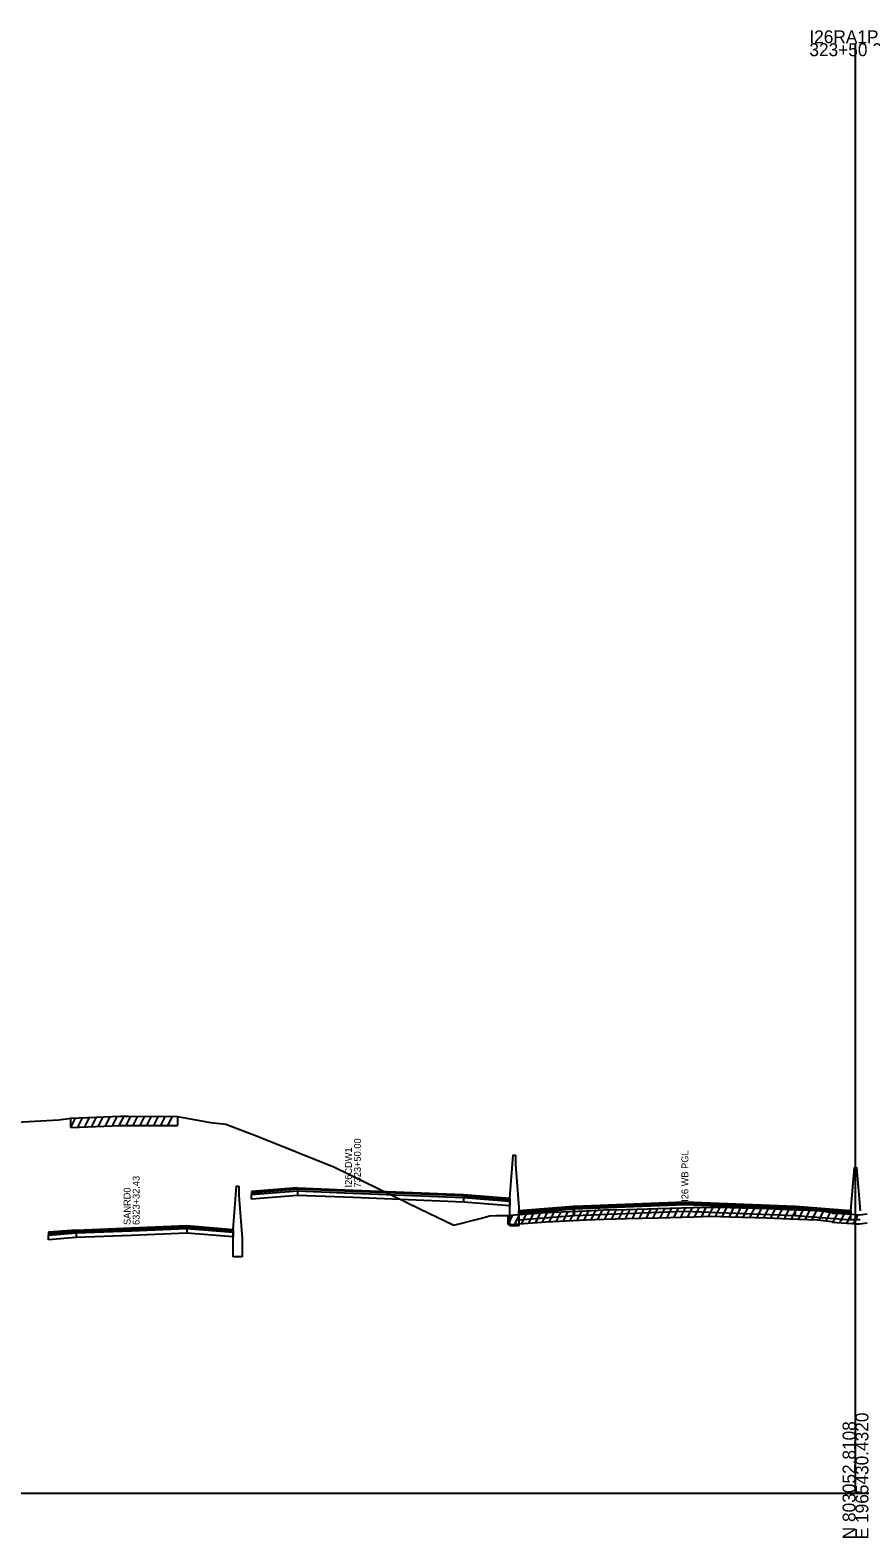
# Model space of a CAD drawing. Extents: x 1017 to 19997, y -1947 to 50737.
# Drawn here: x 12421 to 12600.9, y 23490.3 to 23817.4 of the extents above; entities that cross this region are included whole.
import ezdxf

# ---------------------------------------------------------------- set-up
doc = ezdxf.new("R2010")
doc.units = 0
for name, color, linetype in [('RD_GPK_XS_Cell', 7, 'Continuous'), ('RD_XS_Base', 7, 'Continuous'), ('RD_XS_ExGround', 7, 'Continuous'), ('RD_XS_ExPaveRet', 7, 'Continuous'), ('RD_XS_MedBWall', 7, 'Continuous'), ('RD_XS_Pave', 7, 'Continuous'), ('RD_XS_PaveOvlay', 7, 'Continuous'), ('RD_XS_TX_Notes', 7, 'Continuous')]:
    doc.layers.add(name, color=color, linetype=linetype)

msp = doc.modelspace()

# ---------------------------------------------------------------- linework, layer by layer
at = {"layer": 'RD_GPK_XS_Cell'}
for p, q in [((12600, 23500), (12600, 23814.52)), ((12000, 23500), (12600, 23500)), ((12600, 23500), (13200, 23500))]:
    msp.add_line(p, q, dxfattribs=at)
at = {"layer": 'RD_XS_Base'}
for points in [[(12469, 23564.77), (12479, 23565.59)], [(12469, 23563.77), (12469, 23564.77)], [(12479, 23564.59), (12469, 23563.77)], [(12479, 23565.59), (12479, 23564.59)], [(12515, 23563.15), (12491, 23564.11), (12479, 23564.59)], [(12515, 23564.15), (12515, 23563.15)], [(12515, 23564.15), (12525, 23563.35)], [(12525, 23562.35), (12515, 23563.15)], [(12525, 23563.35), (12525, 23562.35)], [(12538.95, 23561.57), (12526.95, 23560.61)], [(12538.95, 23560.23), (12538.95, 23561.57)], [(12538.95, 23561.57), (12539, 23561.57)], [(12587, 23561.58), (12563, 23562.54), (12539, 23561.57)], [(12539, 23561.57), (12539, 23560.23)], [(12539, 23560.23), (12563, 23561.2), (12587, 23560.24)], [(12587, 23560.24), (12587, 23561.58)], [(12599, 23560.64), (12587, 23561.58)], [(12526.95, 23560.61), (12526.95, 23559.27)], [(12526.95, 23559.27), (12538.95, 23560.23)], [(12539, 23560.23), (12538.95, 23560.23)], [(12587, 23560.24), (12599, 23559.3)], [(12599, 23559.3), (12599, 23560.64)], [(12425, 23555.94), (12431, 23556.44)], [(12425, 23554.94), (12425, 23555.94)], [(12431, 23555.44), (12425, 23554.94)], [(12431, 23556.44), (12443, 23556.91), (12455, 23557.39)], [(12431, 23556.44), (12431, 23555.44)], [(12455, 23556.39), (12443, 23555.91), (12431, 23555.44)], [(12455, 23557.39), (12455, 23556.39)], [(12455, 23557.39), (12465, 23556.59)], [(12465, 23555.59), (12455, 23556.39)], [(12465, 23556.59), (12465, 23555.59)]]:
    msp.add_lwpolyline(points, dxfattribs=at)
at = {"layer": 'RD_XS_ExGround'}
msp.add_lwpolyline([(12418.08, 23580.48), (12427.25, 23580.98), (12429.84, 23581.34), (12440.6, 23581.76), (12441.44, 23581.78), (12442.29, 23581.79), (12452.95, 23581.74), (12460.12, 23580.39), (12463.41, 23580.01), (12470.45, 23577.39), (12487.03, 23570.74), (12505.5, 23561.71), (12512.89, 23558.15), (12518.57, 23559.59), (12520.72, 23560.14), (12522.13, 23560.21), (12524.11, 23560.24), (12524.64, 23560.26), (12526.01, 23560.37), (12532.92, 23560.89), (12541.57, 23561.26), (12545.42, 23561.45), (12550.32, 23561.56), (12557.12, 23561.73), (12564.87, 23561.97), (12568.74, 23562.07), (12572.84, 23561.97), (12580.83, 23561.73), (12585.65, 23561.54), (12591.79, 23561.3), (12593.09, 23561.14), (12594.81, 23560.9), (12595.02, 23560.75), (12596.91, 23560.66), (12598.13, 23560.59), (12599.38, 23560.5), (12600, 23560.46), (12600.89, 23560.41), (12602.54, 23560.61)], dxfattribs=at)
at = {"layer": 'RD_XS_ExPaveRet'}
for p, q in [((12429.84, 23579.34), (12430.86, 23581.38)), ((12429.84, 23579.34), (12429.84, 23581.34)), ((12431.34, 23579.4), (12432.36, 23581.44)), ((12432.84, 23579.46), (12433.86, 23581.5)), ((12434.34, 23579.52), (12435.36, 23581.56)), ((12435.84, 23579.58), (12436.86, 23581.62)), ((12437.34, 23579.64), (12438.36, 23581.68)), ((12438.84, 23579.7), (12439.86, 23581.74)), ((12440.34, 23579.75), (12441.36, 23581.78)), ((12441.84, 23579.79), (12442.85, 23581.79)), ((12443.34, 23579.79), (12444.34, 23581.78)), ((12444.84, 23579.78), (12445.84, 23581.77)), ((12446.34, 23579.77), (12447.34, 23581.77)), ((12447.84, 23579.76), (12448.84, 23581.76)), ((12449.34, 23579.76), (12450.34, 23581.75)), ((12450.84, 23579.75), (12451.84, 23581.74)), ((12452.95, 23581.74), (12452.95, 23579.74)), ((12429.84, 23579.34), (12440.6, 23579.76)), ((12440.6, 23579.76), (12441.44, 23579.78)), ((12441.44, 23579.78), (12442.29, 23579.79)), ((12442.29, 23579.79), (12452.95, 23579.74)), ((12533.64, 23558.92), (12534.66, 23560.97)), ((12535.14, 23558.99), (12536.16, 23561.03)), ((12536.64, 23559.05), (12537.66, 23561.1)), ((12538.14, 23559.12), (12539.16, 23561.16)), ((12539.64, 23559.18), (12540.66, 23561.23)), ((12541.14, 23559.25), (12542.16, 23561.29)), ((12542.64, 23559.31), (12543.66, 23561.36)), ((12544.14, 23559.39), (12545.16, 23561.43)), ((12545.64, 23559.45), (12546.65, 23561.47)), ((12547.14, 23559.49), (12548.15, 23561.51)), ((12548.64, 23559.52), (12549.65, 23561.54)), ((12550.14, 23559.55), (12551.15, 23561.58)), ((12551.64, 23559.59), (12552.65, 23561.62)), ((12553.14, 23559.63), (12554.15, 23561.65)), ((12554.64, 23559.67), (12555.65, 23561.69)), ((12556.14, 23559.7), (12557.15, 23561.73)), ((12557.64, 23559.75), (12558.65, 23561.78)), ((12559.14, 23559.79), (12560.15, 23561.83)), ((12560.64, 23559.84), (12561.65, 23561.87)), ((12562.14, 23559.89), (12563.15, 23561.92)), ((12563.64, 23559.94), (12564.65, 23561.97)), ((12565.14, 23559.98), (12566.15, 23562.01)), ((12566.64, 23560.02), (12567.65, 23562.04)), ((12568.14, 23560.05), (12569.14, 23562.06)), ((12569.64, 23560.04), (12570.62, 23562.02)), ((12571.14, 23560.01), (12572.12, 23561.98)), ((12572.64, 23559.97), (12573.62, 23561.94)), ((12574.14, 23559.93), (12575.12, 23561.9)), ((12575.64, 23559.88), (12576.62, 23561.85)), ((12577.14, 23559.84), (12578.12, 23561.81)), ((12578.64, 23559.79), (12579.62, 23561.77)), ((12580.14, 23559.75), (12581.12, 23561.72)), ((12581.64, 23559.7), (12582.62, 23561.66)), ((12583.14, 23559.64), (12584.12, 23561.6)), ((12584.64, 23559.58), (12585.62, 23561.54)), ((12586.14, 23559.52), (12587.12, 23561.48)), ((12587.64, 23559.46), (12588.62, 23561.42)), ((12589.14, 23559.4), (12590.12, 23561.36)), ((12590.64, 23559.34), (12591.62, 23561.3)), ((12592.14, 23559.25), (12593.08, 23561.14)), ((12524.64, 23558.26), (12525.68, 23560.34)), ((12524.64, 23558.26), (12524.64, 23560.26)), ((12524.64, 23558.26), (12526.01, 23558.37)), ((12526.01, 23558.37), (12532.92, 23558.89)), ((12526.14, 23558.38), (12527.18, 23560.46)), ((12527.64, 23558.49), (12528.68, 23560.57)), ((12529.14, 23558.6), (12530.18, 23560.68)), ((12530.64, 23558.72), (12531.68, 23560.8)), ((12532.14, 23558.83), (12533.17, 23560.9)), ((12532.92, 23558.89), (12541.57, 23559.26)), ((12541.57, 23559.26), (12545.42, 23559.45)), ((12545.42, 23559.45), (12550.32, 23559.56)), ((12550.32, 23559.56), (12557.12, 23559.73)), ((12557.12, 23559.73), (12564.87, 23559.97)), ((12564.87, 23559.97), (12568.74, 23560.07)), ((12568.74, 23560.07), (12572.84, 23559.97)), ((12572.84, 23559.97), (12580.83, 23559.73)), ((12580.83, 23559.73), (12585.65, 23559.54)), ((12585.65, 23559.54), (12591.79, 23559.3)), ((12591.79, 23559.3), (12593.09, 23559.14)), ((12593.09, 23559.14), (12594.81, 23558.9)), ((12593.64, 23559.06), (12594.57, 23560.94)), ((12594.81, 23558.9), (12595.02, 23558.75)), ((12595.02, 23558.75), (12596.91, 23558.66)), ((12595.14, 23558.75), (12596.11, 23560.7)), ((12596.64, 23558.67), (12597.61, 23560.62)), ((12596.91, 23558.66), (12598.13, 23558.59)), ((12598.13, 23558.59), (12599.38, 23558.5)), ((12598.14, 23558.59), (12599.1, 23560.52)), ((12599.38, 23558.5), (12600, 23558.46)), ((12599.64, 23558.48), (12600.61, 23560.43)), ((12600, 23558.46), (12600.89, 23558.41)), ((12600.89, 23558.41), (12602.54, 23558.61))]:
    msp.add_line(p, q, dxfattribs=at)
at = {"layer": 'RD_XS_MedBWall'}
for points in [[(12525, 23563.99), (12525.75, 23573.33), (12526.25, 23573.33)], [(12526.25, 23573.33), (12526.25, 23571.33)], [(12526.25, 23571.33), (12527, 23561.99)], [(12599, 23561.29), (12599.75, 23570.63)], [(12599.75, 23570.63), (12600.25, 23570.63), (12601, 23561.28)], [(12465, 23557.23), (12465.75, 23566.57), (12466.25, 23566.57)], [(12466.25, 23566.57), (12466.25, 23564.57)], [(12466.25, 23564.57), (12467, 23555.23)], [(12525, 23557.99), (12525, 23563.99)], [(12527, 23561.99), (12527, 23557.99)], [(12599, 23559.28), (12599, 23560.64), (12599, 23561.29)], [(12527, 23557.99), (12525, 23557.99)], [(12601, 23559.28), (12599, 23559.28)], [(12465, 23551.23), (12465, 23557.23)], [(12467, 23555.23), (12467, 23551.23)], [(12467, 23551.23), (12465, 23551.23)]]:
    msp.add_lwpolyline(points, dxfattribs=at)
at = {"layer": 'RD_XS_Pave'}
for points in [[(12479, 23565.91), (12469, 23565.11)], [(12469, 23565.11), (12469, 23564.77)], [(12515, 23564.47), (12491, 23565.43), (12479, 23565.91)], [(12479, 23565.91), (12479, 23565.59)], [(12479, 23565.59), (12491, 23565.11), (12515, 23564.15)], [(12515, 23564.15), (12515, 23564.47)], [(12515, 23564.47), (12525, 23563.67)], [(12525, 23563.67), (12525, 23563.35)], [(12526.95, 23560.95), (12538.95, 23561.91)], [(12538.95, 23561.57), (12526.95, 23560.61)], [(12538.95, 23561.91), (12538.95, 23561.57)], [(12538.95, 23561.91), (12539, 23561.91)], [(12539, 23561.57), (12538.95, 23561.57)], [(12539, 23561.91), (12563, 23562.88), (12587, 23561.92)], [(12587, 23561.58), (12563, 23562.54), (12539, 23561.57)], [(12539, 23561.57), (12539, 23561.91)], [(12587, 23561.92), (12599, 23560.98)], [(12587, 23561.58), (12587, 23561.92)], [(12599, 23560.64), (12587, 23561.58)], [(12599, 23560.98), (12599, 23560.64)], [(12455, 23557.71), (12443, 23557.23), (12431, 23556.76)], [(12455, 23557.39), (12455, 23557.71)], [(12455, 23557.71), (12465, 23556.91)], [(12526.95, 23560.61), (12526.95, 23560.95)], [(12431, 23556.76), (12425, 23556.27)], [(12425, 23555.94), (12431, 23556.44)], [(12425, 23556.27), (12425, 23555.94)], [(12431, 23556.44), (12443, 23556.91), (12455, 23557.39)], [(12431, 23556.76), (12431, 23556.44)], [(12465, 23556.59), (12455, 23557.39)], [(12465, 23556.91), (12465, 23556.59)]]:
    msp.add_lwpolyline(points, dxfattribs=at)
at = {"layer": 'RD_XS_PaveOvlay'}
for points in [[(12479, 23566.23), (12469, 23565.43)], [(12469, 23565.43), (12469, 23565.11)], [(12479, 23566.23), (12491, 23565.75), (12515, 23564.79)], [(12479, 23565.91), (12479, 23566.23)], [(12515, 23564.79), (12515, 23564.47)], [(12515, 23564.79), (12525, 23563.99)], [(12525, 23563.99), (12525, 23563.67)], [(12526.95, 23561.29), (12538.95, 23562.25)], [(12538.95, 23561.91), (12526.95, 23560.95)], [(12526.95, 23560.95), (12526.95, 23561.29)], [(12538.95, 23562.25), (12538.95, 23561.91)], [(12539, 23562.25), (12538.95, 23562.25)], [(12538.95, 23561.91), (12539, 23561.91)], [(12539, 23562.25), (12563, 23563.21), (12587, 23562.25)], [(12587, 23561.92), (12563, 23562.88), (12539, 23561.91)], [(12539, 23561.91), (12539, 23562.25)], [(12587, 23562.25), (12599, 23561.29)], [(12587, 23561.92), (12587, 23562.25)], [(12599, 23560.98), (12587, 23561.92)], [(12599, 23561.29), (12599, 23560.98)], [(12431, 23557.07), (12443, 23557.55), (12455, 23558.03)], [(12455, 23557.71), (12443, 23557.23), (12431, 23556.76)], [(12455, 23558.03), (12455, 23557.71)], [(12455, 23558.03), (12465, 23557.23)], [(12465, 23556.91), (12455, 23557.71)], [(12431, 23557.07), (12425, 23556.59)], [(12425, 23556.27), (12431, 23556.76)], [(12425, 23556.59), (12425, 23556.27)], [(12431, 23556.76), (12431, 23557.07)], [(12465, 23557.23), (12465, 23556.91)]]:
    msp.add_lwpolyline(points, dxfattribs=at)

# ---------------------------------------------------------------- texts
at = {"layer": 'RD_GPK_XS_Cell'}
for s, p in [('I26RA1P', (12590, 23814.52)), ('323+50.00 / 1', (12590, 23811.72))]:
    msp.add_text(s, height=2.8, dxfattribs=at).set_placement(p)
for s, p in [('N 803052.8108', (12600, 23490)), ('E 1965430.4320', (12602.8, 23490))]:
    msp.add_text(s, height=2.8, rotation=90, dxfattribs=at).set_placement(p)
at = {"layer": 'RD_XS_TX_Notes'}
for s, p in [(' I26CDW1', (12490.77, 23565.75)), (' 7323+50.00', (12492.73, 23565.75)), ('I26 WB PGL', (12563.75, 23563.21)), (' 6323+32.43', (12444.73, 23557.62)), (' SANRD0', (12442.77, 23557.62))]:
    msp.add_text(s, height=1.5, rotation=90, dxfattribs=at).set_placement(p)

doc.saveas('drawing.dxf')
